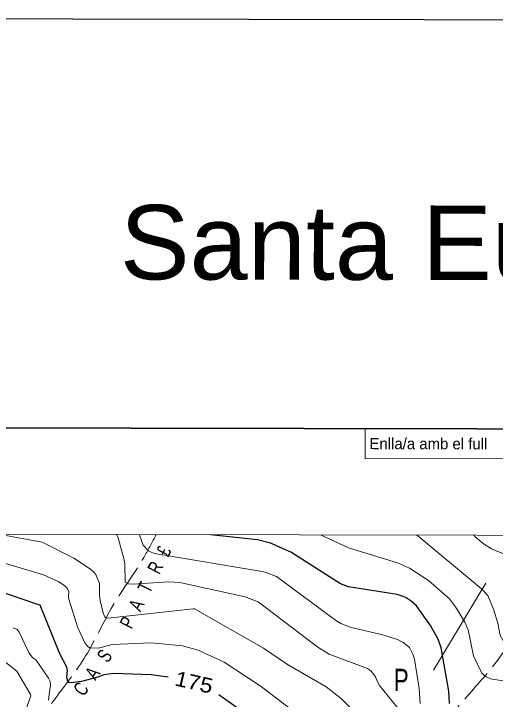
# Model space of a CAD drawing. Extents: x 483847 to 488453, y 4383581 to 4386795.
# Drawn here: x 485582.6 to 485906.1, y 4386334.4 to 4386794.9 of the extents above; entities that cross this region are included whole.
import ezdxf
from ezdxf.enums import TextEntityAlignment as Align

# ---------------------------------------------------------------- set-up
doc = ezdxf.new("R2010")
doc.units = 0
doc.header["$LTSCALE"] = 3.8
doc.linetypes.add('DOTTED', pattern=[1.5, 0.3, -1.2])
doc.linetypes.add('LONG_DASHED', pattern=[7.5, 6, -1.5])
for name, color, linetype, lineweight in [('1', 7, 'Continuous', 13), ('15', 7, 'LONG_DASHED', 13), ('2', 7, 'DOTTED', 13), ('27', 7, 'Continuous', 25), ('51', 7, 'Continuous', 13), ('8', 7, 'Continuous', 25), ('9', 7, 'Continuous', 13)]:
    doc.layers.add(name, color=color, linetype=linetype, lineweight=lineweight)
doc.layers.add('31', color=7, linetype='Continuous')
doc.layers.add('5', color=7, linetype='Continuous')

msp = doc.modelspace()

# ---------------------------------------------------------------- linework, layer by layer
at = {"layer": '1', "lineweight": 25}
msp.add_lwpolyline([(483853.06, 4386794.93), (488453.05, 4386786.19), (488446.96, 4383581.19), (483846.97, 4383589.93)], close=True, dxfattribs=at)
at = {"layer": '1', "lineweight": 35}
msp.add_lwpolyline([(484035.03, 4386519.58), (487752.53, 4386512.52), (487747.86, 4384057.52), (484030.36, 4384064.59)], close=True, dxfattribs=at)
at = {"layer": '1'}
msp.add_lwpolyline([(485818.78, 4386516.19), (485818.74, 4386496.19), (485968.74, 4386495.91)], dxfattribs=at)
msp.add_lwpolyline([(484105.5, 4386448.1), (487681.9, 4386441.2), (487678, 4384129), (484100.5, 4384135.8)], close=True, dxfattribs=at)
at = {"layer": '15'}
for points in [[(485505.12, 4386233.49), (485541.55, 4386262.3), (485570.61, 4386290.32), (485591.61, 4386310.36), (485610.88, 4386335.44), (485630.94, 4386363.52), (485648.13, 4386395.39), (485669.92, 4386429.59), (485677.83, 4386444.18)], [(485677.83, 4386444.18), (485677.96, 4386444.43), (485678.31, 4386445.07)], [(485669.49, 4386110.7), (485685.13, 4386128.86), (485703.26, 4386142.48), (485721.48, 4386157.08), (485732.87, 4386172.22), (485748.75, 4386190.98), (485763.29, 4386210.88), (485783.67, 4386229.94), (485800.63, 4386245.68), (485821.91, 4386264.74), (485838.88, 4386275.82), (485851.88, 4386292.82), (485869.08, 4386314.93), (485890.07, 4386339.7), (485910.38, 4386364.39), (485923.72, 4386389.19)]]:
    msp.add_spline(points, degree=3, dxfattribs=at)
at = {"layer": '27'}
for points in [[(485978.1, 4386409.04), (485977.69, 4386401.47), (485977.49, 4386397.57), (485977.14, 4386388.87), (485977.44, 4386383.77), (485977.48, 4386375.66), (485974.93, 4386365.79), (485961.93, 4386359.08), (485960.27, 4386358.42), (485957.35, 4386353.29), (485952.49, 4386344.43), (485951.68, 4386339.86), (485952.03, 4386338.58), (485955.14, 4386335.31), (485956.08, 4386332.9), (485956.87, 4386330.19), (485957.57, 4386326.87), (485957.63, 4386325.6), (485955.45, 4386325.33), (485946.24, 4386332.44), (485941.62, 4386334.31), (485940.77, 4386332.89), (485941.08, 4386328.16), (485941.91, 4386317.79), (485941.97, 4386311.71), (485942.01, 4386304.44), (485941.77, 4386297.84), (485939.11, 4386295.25), (485931.55, 4386296.56), (485930.77, 4386299.64), (485929.9, 4386302.28), (485923.45, 4386302.53), (485916.02, 4386302.48), (485911.9, 4386302.47), (485912.01, 4386300.21), (485911.66, 4386296.39), (485909.25, 4386290.57), (485906.55, 4386285.06), (485904.62, 4386281.79), (485897.13, 4386282.19), (485894.28, 4386282.46), (485893.11, 4386279.4), (485890.79, 4386274.86), (485889.85, 4386271.64), (485890.31, 4386272.46), (485912.07, 4386256.62), (485918.29, 4386251.35), (485926.44, 4386243.73), (485928.55, 4386239.35), (485928.73, 4386235.89), (485927.36, 4386229.24), (485906.94, 4386244.24), (485900.68, 4386242.37), (485894.83, 4386237.43), (485890.72, 4386232.84), (485886.13, 4386232.38), (485861.89, 4386237.53), (485854.96, 4386240.93), (485846.5, 4386246.9), (485842.66, 4386251.76), (485835.03, 4386253.37), (485814.48, 4386243.08), (485810.53, 4386239.69), (485803.75, 4386238.36), (485798.04, 4386237.69), (485791.69, 4386239.81), (485789.69, 4386246.29), (485789.61, 4386246.29), (485788.58, 4386247.58), (485780.18, 4386258.21), (485774.86, 4386258.88), (485762.26, 4386259.22), (485746.2, 4386259.07), (485729.6, 4386258.26), (485716.66, 4386255.59), (485715.98, 4386255), (485703.77, 4386246.32), (485696.87, 4386235.77), (485694.55, 4386231.3), (485682.79, 4386227.41), (485672.44, 4386227.79), (485665.18, 4386229.09), (485656.13, 4386236.05), (485650.69, 4386241.01)], [(485650.69, 4386241.01), (485640.07, 4386251.89), (485630.36, 4386260.43), (485625.4, 4386264.63), (485616.04, 4386271.37), (485613.04, 4386272.01), (485608.9, 4386270.72), (485600.79, 4386259.88), (485597.78, 4386253.77), (485594.18, 4386248.79), (485594.1, 4386248.64), (485587.04, 4386237.87), (485582.32, 4386232.76), (485576.51, 4386225.56), (485572.65, 4386217.96), (485556.15, 4386197.64), (485542.65, 4386197.46), (485528.5, 4386200.14), (485519.88, 4386205.66), (485509.36, 4386210.39), (485509.02, 4386218.05), (485507.27, 4386221.68), (485503.59, 4386226.46), (485500.95, 4386241.2), (485503.59, 4386247.54), (485509.96, 4386257.58), (485514.75, 4386262.01), (485526.01, 4386272.36), (485533.83, 4386279.07), (485545.44, 4386288.28), (485558.02, 4386296.81), (485562.08, 4386302.08), (485567.49, 4386313.41), (485567.12, 4386323.92), (485558.79, 4386334.54), (485531.75, 4386342.96), (485505.59, 4386355.71), (485486.58, 4386364.31), (485481.5, 4386365.81), (485475.75, 4386367.7), (485455.69, 4386376.31), (485449.91, 4386379.7)]]:
    msp.add_spline(points, degree=3, dxfattribs=at)
at = {"layer": '51'}
msp.add_lwpolyline([(485864.54, 4386354.09), (485894.74, 4386403.94), (485899.82, 4386412.49)], dxfattribs=at)
at = {"layer": '8'}
for points in [[(485643.23, 4386350.79), (485639.05, 4386349.19), (485628.06, 4386346.29), (485621.19, 4386345.55), (485619.98, 4386345.79), (485619.07, 4386346.23), (485618.3, 4386349.46), (485618.75, 4386353.77), (485618.61, 4386354.89), (485618.37, 4386355.98), (485613.51, 4386365.03), (485600.34, 4386397.71), (485599.74, 4386397.92), (485597.41, 4386398.47), (485556.7, 4386412.4), (485552.44, 4386414.7), (485550.26, 4386416.96), (485548.54, 4386418), (485542.7, 4386420.62), (485501.07, 4386445.41)], [(485875.32, 4386331.58), (485874.83, 4386339.83), (485869.89, 4386369.09), (485867.72, 4386374.92), (485862.59, 4386384.02), (485853.3, 4386397.23), (485849.68, 4386400.4), (485846.34, 4386402.55), (485844.27, 4386403.5), (485840.15, 4386404.76), (485807.48, 4386410.02), (485802.09, 4386412.01), (485768.87, 4386433.31), (485755.09, 4386439.23), (485746.35, 4386441.5), (485714.87, 4386445)], [(485686.37, 4386349.31), (485674.95, 4386350.79), (485649.96, 4386351.71), (485643.23, 4386350.79)], [(485732.12, 4386329.05), (485720.33, 4386337.42)]]:
    msp.add_lwpolyline(points, dxfattribs=at)
at = {"layer": '9'}
for points in [[(485572.13, 4386445.27), (485601.78, 4386440.01), (485623.08, 4386429.11), (485634.12, 4386421.93), (485636.2, 4386420.07), (485637.86, 4386418.27), (485640.32, 4386412.22), (485640.25, 4386404.51), (485640.65, 4386400.73), (485642.76, 4386392.26), (485643.93, 4386389.74), (485644.28, 4386389.33), (485644.64, 4386389.03), (485646.05, 4386389), (485703.15, 4386395.27), (485703.97, 4386395.11), (485750.48, 4386368.84), (485766.56, 4386357.77), (485792.61, 4386342.74), (485802.92, 4386334.72), (485814.8, 4386322.76)], [(485651.7, 4386445.12), (485652.56, 4386443.59), (485656.79, 4386428.1), (485657.2, 4386425.22), (485657.54, 4386413.2), (485659.84, 4386411.89), (485662.86, 4386411.7), (485686.35, 4386413.26), (485694.31, 4386412.77), (485738.19, 4386403.25), (485746.94, 4386399.93), (485786.86, 4386369.42), (485794.46, 4386364.84), (485820.26, 4386355), (485821.71, 4386354.12), (485822.94, 4386353.2), (485825.58, 4386349.52), (485827.17, 4386345.7), (485828.37, 4386343.72), (485842.99, 4386325.67)], [(485667.04, 4386445.09), (485667.2, 4386444.8), (485669.68, 4386437.87), (485673.27, 4386434.07), (485675.05, 4386433.2), (485677.17, 4386432.4), (485749.58, 4386420.27), (485752.19, 4386419.59), (485759.24, 4386416.86), (485799.73, 4386386.91), (485802.31, 4386385.38), (485809.31, 4386382.63), (485830.62, 4386377.77), (485840.35, 4386374.52), (485844.21, 4386372.68), (485848.44, 4386369.31), (485850.7, 4386364.8), (485851.78, 4386361.37), (485854.99, 4386341.63), (485855.75, 4386331.55)], [(486000.47, 4386325.31), (485983.36, 4386335.61), (485978.97, 4386337.66), (485951.09, 4386346.8), (485949.3, 4386347.13), (485918.64, 4386345.76), (485902.9, 4386348.08), (485899.71, 4386349.78), (485897.02, 4386351.94), (485891.5, 4386363.56), (485887.9, 4386380.99), (485885.45, 4386386.64), (485879.47, 4386396.55), (485875.36, 4386401.85), (485861.37, 4386414.11), (485848.45, 4386422.46), (485840.51, 4386426.11), (485807.47, 4386436.12), (485788.67, 4386444.85)], [(486047.64, 4386325.34), (486003.46, 4386349.39), (485953.34, 4386370.61), (485948.58, 4386371.79), (485929.09, 4386368.66), (485917.57, 4386368.74), (485915.24, 4386369.52), (485913.29, 4386370.63), (485909.38, 4386377.38), (485907.81, 4386385.49), (485905, 4386395.02), (485901.11, 4386404.04), (485896.79, 4386408.59), (485854.09, 4386444.16), (485853.52, 4386444.52), (485853.38, 4386444.64), (485853.24, 4386444.73)], [(485891.73, 4386444.65), (485891.89, 4386444.51), (485892.55, 4386443.6), (485897.9, 4386439.09), (485903.65, 4386435.46), (485919.61, 4386428.73), (485929.79, 4386423.31), (485931.61, 4386421.58), (485932.99, 4386419.75), (485934.33, 4386412.31), (485934.52, 4386406.01), (485935.17, 4386404.9), (485936.09, 4386404.06), (485941.54, 4386403.34), (485949.65, 4386404.29), (485951.71, 4386404.13), (485953.13, 4386403.19), (485954.19, 4386402.34), (485988.32, 4386388.08), (486074.04, 4386336.31), (486089.99, 4386322.37), (486091.9, 4386320.2), (486129.04, 4386301.02)], [(485793.84, 4386308.77), (485748.22, 4386343.38), (485724.03, 4386359.29), (485706.58, 4386367.43), (485696, 4386370.28), (485675.26, 4386372.41), (485648.76, 4386371.16), (485639.5, 4386368.7), (485633.63, 4386368.9), (485632.12, 4386370.13), (485630.65, 4386371.87), (485625.78, 4386382.38), (485619.68, 4386401.79), (485619.52, 4386403.35), (485619.55, 4386406.54), (485618.53, 4386409.03), (485617.85, 4386409.78), (485616.99, 4386410.55), (485612.42, 4386413.51), (485602.55, 4386418.02), (485555.47, 4386432.18)], [(485582.22, 4386382.33), (485584.85, 4386381.39), (485586.25, 4386379.58), (485592.83, 4386365.77), (485593.41, 4386364.79), (485595.23, 4386362.55), (485597.64, 4386360.6), (485606.09, 4386348.56), (485607.02, 4386346.43), (485607.3, 4386343.53), (485606.6, 4386339.68), (485605.95, 4386333.81)], [(485586.14, 4386314.06), (485594.06, 4386336.74), (485593.93, 4386337.31), (485593.62, 4386338.2), (485584.77, 4386353.29), (485571.63, 4386363.41)]]:
    msp.add_lwpolyline(points, dxfattribs=at)

# ---------------------------------------------------------------- texts
at = {"layer": '2', "width": 1.05}
msp.add_text('Santa Eug$nia ', height=50, rotation=359.889, dxfattribs=at).set_placement((485894, 4386616.05), align=Align.CENTER)
at = {"layer": '2'}
msp.add_text('Enlla/a amb el full', height=7.5, rotation=359.891, dxfattribs=at).set_placement((485821.63, 4386502.44))
at = {"layer": '31', "width": 0.75}
msp.add_text('P', height=15, dxfattribs=at).set_placement((485842.96, 4386339.89), align=Align.CENTER)
at = {"layer": '5', "width": 0.75}
for s, rotation, p in [('£', 63.054, (485687.65, 4386431.89)), ('R', 63.054, (485682.01, 4386420.79)), ('T', 63.054, (485675.23, 4386407.45)), ('A', 63.054, (485669.21, 4386395.59)), ('P', 63.054, (485663.24, 4386383.85)), ('S', 55.135, (485647.52, 4386360.92)), ('A', 55.135, (485639.41, 4386349.29)), ('C', 53.53, (485631.57, 4386338.57))]:
    msp.add_text(s, height=9.49, rotation=rotation, dxfattribs=at).set_placement(p, align=Align.CENTER)
at = {"layer": '8', "width": 1.15}
msp.add_text('175', height=10, rotation=347.166, dxfattribs=at).set_placement((485702.65, 4386341), align=Align.CENTER)

doc.saveas('drawing.dxf')
